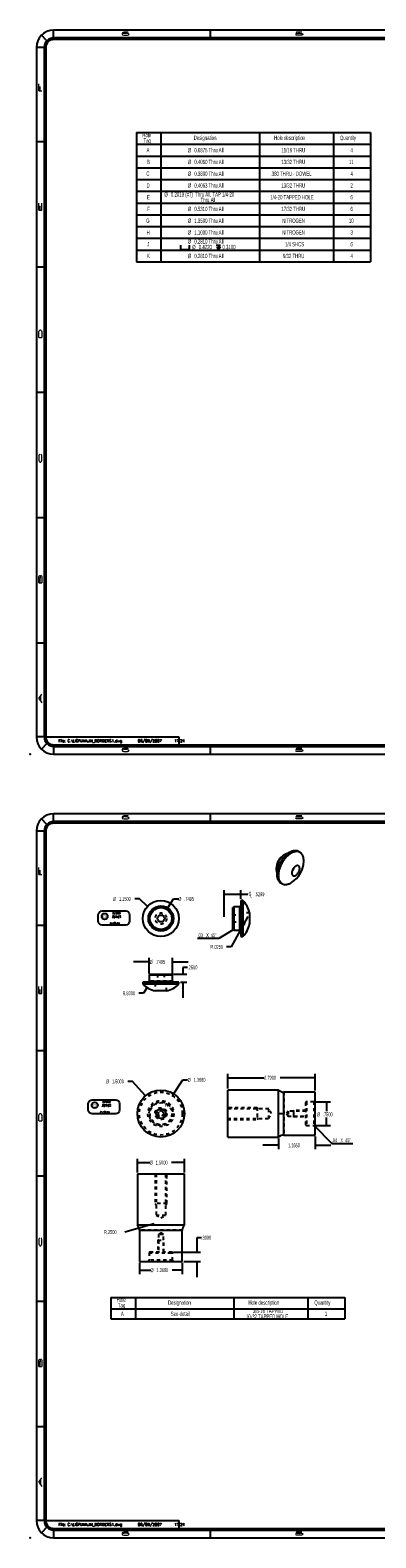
# Model space of a CAD drawing. Header units: inches. Extents: x 220 to 877, y 4 to 174.
# Tile 392 of 656: x 508 to 519, y 38 to 86. Entities that reach past the tile are written whole.
import ezdxf

# ---------------------------------------------------------------- set-up
doc = ezdxf.new("R2010")
doc.units = ezdxf.units.IN
doc.header["$LTSCALE"] = 0.5
doc.header["$MEASUREMENT"] = 0
doc.linetypes.add('HIDDEN', pattern=[0.225, 0.15, -0.075])
for name, color, linetype in [('APP-M-S', 30, 'Continuous'), ('DSS-M-S', 53, 'Continuous'), ('SID-M-D', 42, 'Continuous'), ('SID-M-H', 4, 'HIDDEN'), ('SID-M-M', 233, 'Continuous'), ('SID-M-S', 105, 'Continuous')]:
    doc.layers.add(name, color=color, linetype=linetype)
doc.styles.add('DM_AUTO_PLOT_UPDATE', font='ROMANS.SHX')
doc.styles.add('I', font='ITALIC.SHX')
doc.styles.add('R', font='ROMAND.SHX')
doc.styles.add('SLDTEXTSTYLE0', font='TXT', dxfattribs={"width": 0.595745})
doc.styles.add('SLDTEXTSTYLE1', font='TXT', dxfattribs={"width": 0.744681})

# ---------------------------------------------------------------- blocks, each defined once
blk = doc.blocks.new('SW_NOTE_0')
at = {"layer": 'DSS-M-S', "color": 0, "insert": (0, 0.11), "char_height": 0.08504, "attachment_point": 1, "style": 'SLDTEXTSTYLE0'}
blk.add_mtext('RELEASED UNTIL THE CADD DATA-', dxfattribs=at)
blk = doc.blocks.new('SW_NOTE_0_1')
at = {"layer": 'DSS-M-S', "color": 0, "insert": (0, 0.11), "char_height": 0.08504, "attachment_point": 1, "style": 'SLDTEXTSTYLE0'}
blk.add_mtext('BASE HAS BEEN UPDATED.', dxfattribs=at)
blk = doc.blocks.new('SW_NOTE_0_2')
at = {"layer": 'DSS-M-S', "color": 0, "insert": (0.872, 0.11), "char_height": 0.08504, "attachment_point": 2, "style": 'SLDTEXTSTYLE1'}
blk.add_mtext('DO NOT SCALE DRAWING.', dxfattribs=at)
blk = doc.blocks.new('SW_NOTE_0_3')
at = {"layer": 'DSS-M-S', "color": 0, "insert": (0, 0.11), "char_height": 0.08504, "attachment_point": 1, "style": 'SLDTEXTSTYLE0'}
blk.add_mtext('THIS DRAWING SHALL NOT BE', dxfattribs=at)
blk = doc.blocks.new('SW_NOTE_0_4')
at = {"layer": 'DSS-M-S', "color": 0, "insert": (0, 0.11), "char_height": 0.08504, "attachment_point": 1, "style": 'SLDTEXTSTYLE0'}
blk.add_mtext('IF MANUAL CHANGES ARE MADE.', dxfattribs=at)
blk = doc.blocks.new('SW_NOTE_0_5')
at = {"layer": 'DSS-M-S', "color": 0, "insert": (0, 0.11), "char_height": 0.08504, "attachment_point": 1, "style": 'SLDTEXTSTYLE0'}
blk.add_mtext('NOTICE: THIS IS A CAD DRAWING!', dxfattribs=at)
blk = doc.blocks.new('DMBLK256')
at = {"layer": 'DSS-M-S', "color": 8}
for p, q in [((-0.89, 0.409), (-0.982, 0.501)), ((-0.949, 0.505), (1.022, 0.505)), ((-0.916, 0.409), (-0.82, 0.505)), ((-0.702, 0.409), (-0.798, 0.505)), ((-0.728, 0.409), (-0.633, 0.505)), ((-0.514, 0.409), (-0.61, 0.505)), ((-0.54, 0.409), (-0.445, 0.505)), ((-0.327, 0.409), (-0.422, 0.505)), ((-0.352, 0.409), (-0.257, 0.505)), ((-0.139, 0.409), (-0.234, 0.505)), ((-0.165, 0.409), (-0.069, 0.505)), ((0.049, 0.409), (-0.046, 0.505)), ((0.023, 0.409), (0.119, 0.505)), ((0.237, 0.409), (0.142, 0.505)), ((0.211, 0.409), (0.307, 0.505)), ((0.425, 0.409), (0.329, 0.505)), ((0.399, 0.409), (0.495, 0.505)), ((0.613, 0.409), (0.517, 0.505)), ((0.587, 0.409), (0.683, 0.505)), ((0.801, 0.409), (0.705, 0.505)), ((0.775, 0.409), (0.871, 0.505)), ((0.989, 0.409), (0.893, 0.505)), ((0.963, 0.409), (1.054, 0.501)), ((-1.077, -0.303), (-1.077, 0.377)), ((-1.077, 0.248), (-0.981, 0.344)), ((-0.981, 0.124), (-1.077, 0.22)), ((-1.077, 0.06), (-0.981, 0.156)), ((-0.981, -0.064), (-1.077, 0.032)), ((-0.981, 0.312), (-1.074, 0.405)), ((-0.981, -0.303), (-0.981, 0.377)), ((-0.949, 0.409), (1.022, 0.409)), ((1.054, 0.312), (1.147, 0.405)), ((1.054, 0.377), (1.054, -0.303)), ((1.15, 0.248), (1.054, 0.344)), ((1.054, 0.124), (1.15, 0.22)), ((1.15, 0.06), (1.054, 0.156)), ((1.054, -0.064), (1.15, 0.032)), ((1.15, 0.377), (1.15, -0.303)), ((-1.077, -0.128), (-0.981, -0.032)), ((-0.981, -0.251), (-1.077, -0.156)), ((-1.076, -0.315), (-0.981, -0.22)), ((-1.001, -0.42), (-1.066, -0.355)), ((-0.995, -0.422), (-0.908, -0.335)), ((1.022, -0.335), (-0.949, -0.335)), ((1.022, -0.431), (-0.949, -0.431)), ((-0.802, -0.431), (-0.898, -0.335)), ((-0.816, -0.431), (-0.721, -0.335)), ((-0.614, -0.431), (-0.71, -0.335)), ((-0.628, -0.431), (-0.533, -0.335)), ((-0.426, -0.431), (-0.522, -0.335)), ((-0.44, -0.431), (-0.345, -0.335)), ((-0.239, -0.431), (-0.334, -0.335)), ((-0.252, -0.431), (-0.157, -0.335)), ((-0.051, -0.431), (-0.146, -0.335)), ((-0.065, -0.431), (0.031, -0.335)), ((0.137, -0.431), (0.042, -0.335)), ((0.123, -0.431), (0.219, -0.335)), ((0.325, -0.431), (0.23, -0.335)), ((0.311, -0.431), (0.407, -0.335)), ((0.513, -0.431), (0.417, -0.335)), ((0.499, -0.431), (0.595, -0.335)), ((0.701, -0.431), (0.605, -0.335)), ((0.687, -0.431), (0.783, -0.335)), ((0.889, -0.431), (0.793, -0.335)), ((0.875, -0.431), (0.971, -0.335)), ((1.068, -0.422), (0.981, -0.335)), ((1.15, -0.128), (1.054, -0.032)), ((1.054, -0.251), (1.15, -0.156)), ((1.149, -0.315), (1.054, -0.22)), ((1.074, -0.42), (1.139, -0.355))]:
    blk.add_line(p, q, dxfattribs=at)
for centre, radius, start, end in [((-0.949, 0.377), 0.128, 90, 180), ((1.022, 0.377), 0.128, 0, 90), ((-0.949, 0.377), 0.0319, 90, 180), ((1.022, 0.377), 0.0319, 0, 90), ((-0.949, -0.303), 0.128, 180, 270), ((-0.949, -0.303), 0.0319, 180, 270), ((1.022, -0.303), 0.0319, 270, 0), ((1.022, -0.303), 0.128, 270, 0)]:
    blk.add_arc(centre, radius, start, end, dxfattribs=at)
at = {"layer": 'DSS-M-S', "color": 154}
for name, p in [('SW_NOTE_0_3', (-0.87, -0.029)), ('SW_NOTE_0_5', (-0.87, 0.246)), ('SW_NOTE_0_4', (-0.87, 0.108)), ('SW_NOTE_0', (-0.87, -0.167)), ('SW_NOTE_0_1', (-0.87, -0.305)), ('SW_NOTE_0_2', (-0.852, -0.7))]:
    blk.add_blockref(name, p, dxfattribs=at)
blk = doc.blocks.new('*U9')
at = {"layer": 'SID-M-D'}
for p in [(1.25, 22.55), (-34.75, -0.55)]:
    blk.add_point(p, dxfattribs=at)
at = {"layer": 'SID-M-S'}
for p, q in [((-34.212, 22.212), (-34.389, 22.389)), ((0, 22.55), (-34, 22.55)), ((-34, 22.3), (-34, 22.55)), ((0, 22.3), (-34, 22.3)), ((0, 22.25), (-34, 22.25)), ((-29, 22.55), (-29, 22.3)), ((-23, 22.55), (-23, 22.3)), ((-17, 22.55), (-17, 22.3)), ((-11, 22.55), (-11, 22.3)), ((-5, 22.55), (-5, 22.3)), ((0, 22.3), (0, 22.55)), ((0.212, 22.212), (0.389, 22.389)), ((-34.3, 22), (-34.55, 22)), ((-34.55, 22), (-34.55, 0)), ((-34.3, 22), (-34.3, 0)), ((-34.25, 22), (-34.25, 0)), ((0.25, 0), (0.25, 22)), ((0.3, 0), (0.3, 22)), ((0.3, 22), (0.55, 22)), ((0.55, 0), (0.55, 22)), ((-34.55, 19), (-34.3, 19)), ((0.3, 19), (0.55, 19)), ((-34.55, 15), (-34.3, 15)), ((0.3, 15), (0.55, 15)), ((-34.55, 11), (-34.3, 11)), ((0.3, 11), (0.55, 11)), ((-34.55, 7), (-34.3, 7)), ((0.3, 7), (0.55, 7)), ((-34.55, 3), (-34.3, 3)), ((0.3, 3), (0.55, 3)), ((-34.3, 0), (-34.55, 0)), ((0.3, 0), (0.55, 0)), ((-34.212, -0.212), (-34.389, -0.389)), ((-34.25, 0), (-30, 0)), ((-34, -0.25), (0, -0.25)), ((-34, -0.3), (0, -0.3)), ((-34, -0.3), (-34, -0.55)), ((-30, 0), (-30, -0.25)), ((-29, -0.3), (-29, -0.55)), ((-23, -0.3), (-23, -0.55)), ((-17, -0.3), (-17, -0.55)), ((-11, -0.3), (-11, -0.55)), ((-5, -0.3), (-5, -0.55)), ((0, -0.3), (0, -0.55)), ((0.212, -0.212), (0.389, -0.389)), ((-34, -0.55), (0, -0.55))]:
    blk.add_line(p, q, dxfattribs=at)
for centre, radius, start, end in [((-34, 22), 0.55, 90, 180), ((-34, 22), 0.3, 90, 180), ((-34, 22), 0.25, 90, 180), ((0, 22), 0.55, 360, 90), ((0, 22), 0.3, 360, 90), ((0, 22), 0.25, 0, 90), ((0, 0), 0.3, 270, 0), ((0, 0), 0.25, 270, 0), ((0, 0), 0.55, 270, 0), ((-34, 0), 0.55, 180, 270), ((-34, 0), 0.3, 180, 270), ((-34, 0), 0.25, 180, 270)]:
    blk.add_arc(centre, radius, start, end, dxfattribs=at)
blk.add_blockref('DMBLK256', (-1.022, 21.623), dxfattribs=at)
at = {"layer": 'SID-M-D', "style": 'R', "width": 4}
for s, p in [('6', (-31.882, 22.386)), ('5', (-26.327, 22.386)), ('4', (-20.327, 22.386)), ('3', (-14.327, 22.386)), ('2', (-8.327, 22.386)), ('1', (-2.327, 22.386)), ('6', (-31.882, -0.464)), ('5', (-26.327, -0.464)), ('4', (-20.327, -0.464)), ('3', (-14.327, -0.464)), ('2', (-8.327, -0.464)), ('1', (-2.327, -0.464))]:
    blk.add_text(s, height=0.1, dxfattribs=at).set_placement(p)
for s, p in [('F', (-34.374, 20.547)), ('F', (0.476, 20.547)), ('E', (-34.374, 16.743)), ('E', (0.476, 16.743)), ('D', (-34.374, 12.681)), ('D', (0.476, 12.681)), ('C', (-34.374, 8.715)), ('C', (0.476, 8.715)), ('B', (-34.374, 4.846)), ('B', (0.476, 4.846)), ('A', (-34.374, 1.074)), ('A', (0.476, 1.074))]:
    blk.add_text(s, height=0.1, rotation=90, dxfattribs=at).set_placement(p)
blk = doc.blocks.new('SW_SYMBOL_MOD_CL')
at = {"layer": 'SID-M-D', "color": 0, "char_height": 30.8, "attachment_point": 5, "style": 'SLDTEXTSTYLE0'}
for s, insert in [('C', (16, 24)), ('L', (24, 12))]:
    blk.add_mtext(s, dxfattribs=dict(at, insert=insert))
blk = doc.blocks.new('SW_SYMBOL_HOLE_SPOT')
at = {"layer": 'SID-M-D', "color": 0}
for p, q in [((0, 34), (0, 3)), ((0, 3), (63, 3)), ((63, 3), (63, 34))]:
    blk.add_line(p, q, dxfattribs=at)
blk = doc.blocks.new('SW_SYMBOL_HOLE_DEPTH')
at = {"layer": 'SID-M-D', "color": 0}
for p, q in [((0, 34), (31, 34)), ((4, 22), (16, 3)), ((16, 34), (16, 3)), ((28, 22), (16, 3))]:
    blk.add_line(p, q, dxfattribs=at)

msp = doc.modelspace()

# ---------------------------------------------------------------- linework, layer by layer
at = {"layer": 'SID-M-D', "color": 0}
for p, q in [((511.05334, 82.58523), (511.05334, 82.21023)), ((511.05334, 82.58523), (511.84075, 82.58523)), ((511.84075, 82.58523), (511.84075, 82.21023)), ((511.84075, 82.58523), (514.99035, 82.58523)), ((514.99035, 82.58523), (514.99035, 82.21023)), ((514.99035, 82.58523), (517.35256, 82.58523)), ((517.35256, 82.58523), (517.35256, 82.21023)), ((517.35256, 82.58523), (518.53366, 82.58523)), ((518.53366, 82.58523), (518.53366, 82.21023)), ((511.05334, 82.21023), (511.84075, 82.21023)), ((511.05334, 82.21023), (511.05334, 81.83523)), ((511.05334, 81.83523), (511.05334, 81.46023)), ((511.05334, 81.83523), (511.84075, 81.83523)), ((511.84075, 82.21023), (514.99035, 82.21023)), ((511.84075, 82.21023), (511.84075, 81.83523)), ((511.84075, 81.83523), (511.84075, 81.46023)), ((511.84075, 81.83523), (514.99035, 81.83523)), ((514.99035, 82.21023), (517.35256, 82.21023)), ((514.99035, 82.21023), (514.99035, 81.83523)), ((514.99035, 81.83523), (514.99035, 81.46023)), ((514.99035, 81.83523), (517.35256, 81.83523)), ((517.35256, 82.21023), (518.53366, 82.21023)), ((517.35256, 82.21023), (517.35256, 81.83523)), ((517.35256, 81.83523), (517.35256, 81.46023)), ((517.35256, 81.83523), (518.53366, 81.83523)), ((518.53366, 82.21023), (518.53366, 81.83523)), ((518.53366, 81.83523), (518.53366, 81.46023)), ((511.05334, 81.46023), (511.05334, 81.08523)), ((511.05334, 81.46023), (511.84075, 81.46023)), ((511.84075, 81.46023), (511.84075, 81.08523)), ((511.84075, 81.46023), (514.99035, 81.46023)), ((514.99035, 81.46023), (514.99035, 81.08523)), ((514.99035, 81.46023), (517.35256, 81.46023)), ((517.35256, 81.46023), (517.35256, 81.08523)), ((517.35256, 81.46023), (518.53366, 81.46023)), ((518.53366, 81.46023), (518.53366, 81.08523)), ((511.05334, 81.08523), (511.05334, 80.71023)), ((511.05334, 81.08523), (511.84075, 81.08523)), ((511.84075, 81.08523), (511.84075, 80.71023)), ((511.84075, 81.08523), (514.99035, 81.08523)), ((514.99035, 81.08523), (514.99035, 80.71023)), ((514.99035, 81.08523), (517.35256, 81.08523)), ((517.35256, 81.08523), (517.35256, 80.71023)), ((517.35256, 81.08523), (518.53366, 81.08523)), ((518.53366, 81.08523), (518.53366, 80.71023)), ((511.05334, 80.71023), (511.05334, 80.33523)), ((511.05334, 80.71023), (511.84075, 80.71023)), ((511.05334, 80.33523), (511.05334, 79.96023)), ((511.05334, 80.33523), (511.84075, 80.33523)), ((511.84075, 80.71023), (511.84075, 80.33523)), ((511.84075, 80.71023), (514.99035, 80.71023)), ((511.84075, 80.33523), (511.84075, 79.96023)), ((511.84075, 80.33523), (514.99035, 80.33523)), ((514.99035, 80.71023), (514.99035, 80.33523)), ((514.99035, 80.71023), (517.35256, 80.71023)), ((514.99035, 80.33523), (514.99035, 79.96023)), ((514.99035, 80.33523), (517.35256, 80.33523)), ((517.35256, 80.71023), (517.35256, 80.33523)), ((517.35256, 80.71023), (518.53366, 80.71023)), ((517.35256, 80.33523), (517.35256, 79.96023)), ((517.35256, 80.33523), (518.53366, 80.33523)), ((518.53366, 80.71023), (518.53366, 80.33523)), ((518.53366, 80.33523), (518.53366, 79.96023)), ((511.05334, 79.96023), (511.05334, 79.58523)), ((511.05334, 79.96023), (511.84075, 79.96023)), ((511.84075, 79.96023), (511.84075, 79.58523)), ((511.84075, 79.96023), (514.99035, 79.96023)), ((514.99035, 79.96023), (514.99035, 79.58523)), ((514.99035, 79.96023), (517.35256, 79.96023)), ((517.35256, 79.96023), (517.35256, 79.58523)), ((517.35256, 79.96023), (518.53366, 79.96023)), ((518.53366, 79.96023), (518.53366, 79.58523)), ((511.05334, 79.58523), (511.05334, 79.21023)), ((511.05334, 79.58523), (511.84075, 79.58523)), ((511.84075, 79.58523), (511.84075, 79.21023)), ((511.84075, 79.58523), (514.99035, 79.58523)), ((514.99035, 79.58523), (514.99035, 79.21023)), ((514.99035, 79.58523), (517.35256, 79.58523)), ((517.35256, 79.58523), (517.35256, 79.21023)), ((517.35256, 79.58523), (518.53366, 79.58523)), ((518.53366, 79.58523), (518.53366, 79.21023)), ((511.05334, 79.21023), (511.05334, 78.83523)), ((511.05334, 79.21023), (511.84075, 79.21023)), ((511.84075, 79.21023), (511.84075, 78.83523)), ((511.84075, 79.21023), (514.99035, 79.21023)), ((514.99035, 79.21023), (514.99035, 78.83523)), ((514.99035, 79.21023), (517.35256, 79.21023)), ((517.35256, 79.21023), (517.35256, 78.83523)), ((517.35256, 79.21023), (518.53366, 79.21023)), ((518.53366, 79.21023), (518.53366, 78.83523)), ((511.05334, 78.83523), (511.05334, 78.46023)), ((511.05334, 78.83523), (511.84075, 78.83523)), ((511.05334, 78.46023), (511.84075, 78.46023)), ((511.84075, 78.83523), (511.84075, 78.46023)), ((511.84075, 78.83523), (514.99035, 78.83523)), ((511.84075, 78.46023), (514.99035, 78.46023)), ((514.99035, 78.83523), (514.99035, 78.46023)), ((514.99035, 78.83523), (517.35256, 78.83523)), ((514.99035, 78.46023), (517.35256, 78.46023)), ((517.35256, 78.83523), (517.35256, 78.46023)), ((517.35256, 78.83523), (518.53366, 78.83523)), ((517.35256, 78.46023), (518.53366, 78.46023)), ((518.53366, 78.83523), (518.53366, 78.46023)), ((513.68289, 56.87761), (513.00667, 56.87761)), ((514.15074, 57.14772), (513.68289, 56.87761)), ((516.74098, 50.89175), (517.29549, 50.33724)), ((517.29549, 50.33724), (517.97171, 50.33724)), ((510.23482, 45.41694), (514.17183, 45.41694)), ((510.23482, 45.41694), (510.23482, 44.73686)), ((511.02222, 45.41694), (511.02222, 44.73686)), ((514.17183, 45.41694), (517.71513, 45.41694)), ((514.17183, 45.41694), (514.17183, 44.73686)), ((516.53403, 45.41694), (516.53403, 44.73686)), ((517.71513, 45.41694), (517.71513, 44.73686)), ((510.23482, 45.05823), (514.17183, 45.05823)), ((510.23482, 44.73686), (514.17183, 44.73686)), ((514.17183, 45.05823), (517.71513, 45.05823)), ((514.17183, 44.73686), (517.71513, 44.73686))]:
    msp.add_line(p, q, dxfattribs=at)
at = {"layer": 'SID-M-D'}
for p, q in [((513.85837, 57.55997), (513.85837, 58.40943)), ((513.85837, 58.28443), (514.61883, 58.28443)), ((514.38824, 58.13497), (514.38824, 58.40943)), ((511.15394, 58.13515), (511.00394, 58.13515)), ((511.41369, 57.89782), (511.15394, 58.13515)), ((512.04269, 57.824), (512.24532, 58.13515)), ((512.24532, 58.13515), (512.39532, 58.13515)), ((514.61541, 57.57069), (514.08728, 56.60632)), ((514.08728, 56.60632), (513.93728, 56.60632)), ((511.46344, 56.12629), (510.96344, 56.12629)), ((511.46344, 55.75759), (511.46344, 56.25129)), ((512.21294, 55.75759), (512.21294, 56.25129)), ((512.21294, 56.12629), (512.71294, 56.12629)), ((512.69167, 55.95026), (512.54167, 55.95026)), ((512.54167, 55.95026), (512.54167, 55.73259)), ((512.23794, 55.73259), (512.66667, 55.73259)), ((512.46319, 55.48259), (512.66667, 55.48259)), ((512.54167, 55.48259), (512.54167, 54.98259)), ((511.28025, 55.12606), (511.13025, 55.12606)), ((511.39605, 55.31003), (511.28025, 55.12606)), ((513.97098, 52.08675), (513.97098, 52.55545)), ((513.97098, 52.43045), (515.13494, 52.43045)), ((516.76098, 52.43045), (515.64292, 52.43045)), ((516.76098, 52.02075), (516.76098, 52.55545)), ((510.93234, 52.31256), (510.78234, 52.31256)), ((511.34175, 51.84893), (510.93234, 52.31256)), ((512.21221, 51.85943), (512.54186, 52.36419)), ((512.54186, 52.36419), (512.69186, 52.36419)), ((516.77098, 51.66175), (517.25107, 51.66175)), ((517.12607, 51.66175), (517.12607, 51.36061)), ((517.12607, 50.91175), (517.12607, 51.15961)), ((516.76098, 50.55275), (516.76098, 50.14982)), ((516.77098, 50.91175), (517.25107, 50.91175)), ((515.59598, 50.27482), (515.09598, 50.27482)), ((515.59598, 50.48675), (515.59598, 50.14982)), ((516.76098, 50.27482), (517.26098, 50.27482)), ((511.08819, 49.41072), (511.08819, 49.84843)), ((511.08819, 49.72343), (511.48313, 49.72343)), ((512.58819, 49.72343), (512.17963, 49.72343)), ((512.58819, 49.41072), (512.58819, 49.84843)), ((511.62624, 47.76931), (510.68805, 47.50575)), ((513.13189, 47.32718), (512.98189, 47.32718)), ((512.98189, 47.32718), (512.98189, 46.87072)), ((512.23819, 46.87072), (513.10689, 46.87072)), ((511.15419, 46.52072), (511.15419, 46.16623)), ((511.15419, 46.29123), (511.5057, 46.29123)), ((512.52219, 46.29123), (512.2022, 46.29123)), ((512.52219, 46.52072), (512.52219, 46.16623)), ((512.57219, 46.57072), (513.10689, 46.57072)), ((512.98189, 46.57072), (512.98189, 46.07072))]:
    msp.add_line(p, q, dxfattribs=at)
for points in [[(513.85837, 58.28443), (514.01437, 58.25843), (514.01437, 58.31043)], [(514.38824, 58.28443), (514.23224, 58.31043), (514.23224, 58.25843)], [(511.41369, 57.89782), (511.31606, 58.02224), (511.28099, 57.98385)], [(512.04269, 57.824), (512.14961, 57.94054), (512.10604, 57.96892)], [(514.37525, 57.13215), (514.47298, 57.25649), (514.42737, 57.28146)], [(511.46344, 56.12629), (511.30744, 56.15229), (511.30744, 56.10029)], [(512.21294, 56.12629), (512.36894, 56.10029), (512.36894, 56.15229)], [(512.54167, 55.73259), (512.56767, 55.88859), (512.51567, 55.88859)], [(512.54167, 55.48259), (512.51567, 55.32659), (512.56767, 55.32659)], [(511.39605, 55.31003), (511.29094, 55.19185), (511.33495, 55.16415)], [(513.97098, 52.43045), (514.12698, 52.40445), (514.12698, 52.45645)], [(516.76098, 52.43045), (516.60498, 52.45645), (516.60498, 52.40445)], [(511.34175, 51.84893), (511.25798, 51.98307), (511.219, 51.94865)], [(512.21221, 51.85943), (512.31928, 51.97583), (512.27574, 52.00426)], [(517.12607, 51.66175), (517.10007, 51.50575), (517.15207, 51.50575)], [(517.12607, 50.91175), (517.15207, 51.06775), (517.10007, 51.06775)], [(515.59598, 50.27482), (515.43998, 50.30082), (515.43998, 50.24882)], [(516.76098, 50.27482), (516.91698, 50.24882), (516.91698, 50.30082)], [(511.08819, 49.72343), (511.24419, 49.69743), (511.24419, 49.74943)], [(512.58819, 49.72343), (512.43219, 49.74943), (512.43219, 49.69743)], [(511.14487, 47.63409), (511.30209, 47.65125), (511.28803, 47.70131)], [(512.98189, 46.87072), (513.00789, 47.02672), (512.95589, 47.02672)], [(511.15419, 46.29123), (511.31019, 46.26523), (511.31019, 46.31723)], [(512.52219, 46.29123), (512.36619, 46.31723), (512.36619, 46.26523)], [(512.98189, 46.57072), (512.95589, 46.41472), (513.00789, 46.41472)]]:
    msp.add_solid(points, dxfattribs=at)
at = {"layer": 'SID-M-D', "color": 0}
for points in [[(514.15074, 57.14772), (514.00264, 57.09224), (514.02864, 57.0472)], [(516.74098, 50.89175), (516.83291, 50.76306), (516.86968, 50.79983)]]:
    msp.add_solid(points, dxfattribs=at)
at = {"layer": 'SID-M-H'}
for p, q in [((514.36324, 57.88472), (514.36324, 57.13522)), ((514.43324, 57.62047), (514.13824, 57.62047)), ((514.13824, 57.39947), (514.43324, 57.39947)), ((514.43324, 57.68947), (514.43324, 57.33047)), ((514.66873, 57.68947), (514.43324, 57.68947)), ((514.43324, 57.33047), (514.66873, 57.33047)), ((512.21294, 55.50759), (511.46344, 55.50759)), ((512.01769, 55.43759), (511.65869, 55.43759)), ((511.65869, 55.43759), (511.65869, 55.2021)), ((511.72769, 55.73259), (511.72769, 55.43759)), ((511.94869, 55.43759), (511.94869, 55.73259)), ((512.01769, 55.2021), (512.01769, 55.43759)), ((515.76523, 51.97075), (515.76523, 50.60275)), ((514.91098, 51.47425), (513.97098, 51.47425)), ((514.95786, 51.443), (514.91098, 51.47425)), ((516.46098, 51.63675), (516.46098, 50.93675)), ((516.48598, 51.66175), (516.48598, 50.91175)), ((516.72098, 51.66175), (516.48598, 51.66175)), ((516.76098, 51.70175), (516.72098, 51.66175)), ((516.72098, 51.66175), (516.72098, 50.91175)), ((512.58819, 51.28675), (512.52219, 51.28675)), ((515.28098, 51.443), (513.97098, 51.443)), ((513.97098, 51.1305), (515.28098, 51.1305)), ((513.97098, 51.09925), (514.91098, 51.09925)), ((514.91098, 51.28675), (514.91098, 51.26065)), ((514.91098, 51.09925), (514.95786, 51.1305)), ((515.28098, 51.1305), (515.28098, 51.443)), ((515.37487, 51.28675), (515.28098, 51.443)), ((515.28098, 51.1305), (515.37487, 51.28675)), ((515.90098, 51.36625), (515.85322, 51.28675)), ((515.85322, 51.28675), (515.90098, 51.20725)), ((515.90098, 51.36625), (515.90098, 51.20725)), ((516.46098, 51.36625), (515.90098, 51.36625)), ((515.90098, 51.20725), (516.46098, 51.20725)), ((516.08098, 51.38175), (516.05773, 51.36625)), ((516.05773, 51.20725), (516.08098, 51.19175)), ((516.46098, 51.38175), (516.08098, 51.38175)), ((516.08098, 51.28675), (516.08098, 51.30528)), ((516.08098, 51.19175), (516.46098, 51.19175)), ((516.48598, 50.91175), (516.72098, 50.91175)), ((516.72098, 50.91175), (516.76098, 50.87175)), ((511.65069, 49.36072), (511.65069, 48.42072)), ((511.68194, 49.36072), (511.68194, 48.05072)), ((511.99444, 48.05072), (511.99444, 49.36072)), ((512.02569, 48.42072), (512.02569, 49.36072)), ((511.65069, 48.42072), (511.68194, 48.37384)), ((511.99444, 48.37384), (512.02569, 48.42072)), ((512.02569, 48.42072), (512.02387, 48.42072)), ((511.68194, 48.05072), (511.99444, 48.05072)), ((511.68194, 48.05072), (511.83819, 47.95683)), ((511.83819, 47.95683), (511.99444, 48.05072)), ((512.52219, 47.56647), (511.15419, 47.56647)), ((511.75869, 47.27397), (511.74319, 47.25072)), ((511.74319, 47.25072), (511.74319, 46.87072)), ((511.74319, 47.25072), (511.93319, 47.25072)), ((511.83819, 47.47849), (511.75869, 47.43072)), ((511.91769, 47.43072), (511.75869, 47.43072)), ((511.75869, 47.43072), (511.75869, 46.87072)), ((511.91769, 47.43072), (511.83819, 47.47849)), ((511.91769, 46.87072), (511.91769, 47.43072)), ((511.93319, 47.25072), (511.91769, 47.27397)), ((511.93319, 46.87072), (511.93319, 47.25072)), ((511.46319, 46.84572), (512.21319, 46.84572)), ((511.46319, 46.84572), (511.46319, 46.61072)), ((512.18819, 46.87072), (511.48819, 46.87072)), ((512.21319, 46.61072), (512.21319, 46.84572)), ((511.46319, 46.61072), (511.42319, 46.57072)), ((512.21319, 46.61072), (511.46319, 46.61072)), ((512.25319, 46.57072), (512.21319, 46.61072))]:
    msp.add_line(p, q, dxfattribs=at)
for centre, radius in [((511.83819, 57.50997), 0.1795), ((511.83819, 51.28675), 0.684), ((511.83819, 51.28675), 0.415), ((511.83819, 51.28675), 0.375), ((511.83819, 51.28675), 0.35), ((511.83819, 51.28675), 0.1875), ((511.83819, 51.28675), 0.095), ((511.83819, 51.28675), 0.0795)]:
    msp.add_circle(centre, radius, dxfattribs=at)
for centre, start, end in [((516.48598, 51.63675), 90, 180), ((516.48598, 50.93675), 180, 270), ((511.48819, 46.84572), 90, 180), ((512.18819, 46.84572), 0, 90)]:
    msp.add_arc(centre, 0.025, start, end, dxfattribs=at)
for points, knots in [([(514.91098, 51.47425), (514.91098, 51.47414), (514.91098, 51.4714), (514.91098, 51.46507), (514.91098, 51.45527), (514.91098, 51.44219), (514.91098, 51.42609), (514.91098, 51.40727), (514.91098, 51.38611), (514.91098, 51.36301), (514.91098, 51.33843), (514.91098, 51.31284), (514.91098, 51.28675), (514.91098, 51.29548), (514.91098, 51.28675)], [0, 0, 0, 0, 0.02223879, 0.11112618, 0.20001356, 0.28890094, 0.37778832, 0.46667571, 0.55556309, 0.64445047, 0.73333785, 0.82222524, 0.91111262, 1, 1, 1, 1]), ([(514.91098, 51.26065), (514.91098, 51.23507), (514.91098, 51.21049), (514.91098, 51.18739), (514.91098, 51.16623), (514.91098, 51.14741), (514.91098, 51.13131), (514.91098, 51.11823), (514.91098, 51.10843), (514.91098, 51.1021), (514.91098, 51.09936), (514.91098, 51.09925), (514.91098, 51.09927), (514.91098, 51.09925)], [0, 0, 0, 0, 0.097559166, 0.195118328, 0.292677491, 0.390236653, 0.487795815, 0.585354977, 0.682914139, 0.780473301, 0.878032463, 0.975591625, 1, 1, 1, 1]), ([(516.08097, 51.30528), (516.08098, 51.3231), (516.08098, 51.33953), (516.08098, 51.35392), (516.08098, 51.36574), (516.08098, 51.37452), (516.08098, 51.37992), (516.08098, 51.38175), (516.08098, 51.3814), (516.08098, 51.38175)], [0, 0, 0, 0, 0.14285716, 0.2857143, 0.42857144, 0.57142858, 0.71428572, 0.85714286, 1, 1, 1, 1]), ([(516.08097, 51.19175), (516.08098, 51.19358), (516.08098, 51.19898), (516.08098, 51.20776), (516.08098, 51.21957), (516.08098, 51.23397), (516.08098, 51.25039), (516.08098, 51.26822), (516.08098, 51.28675), (516.08098, 51.28053), (516.08098, 51.28675)], [0, 0, 0, 0, 0.125000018, 0.250000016, 0.375000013, 0.50000001, 0.625000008, 0.750000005, 0.875000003, 1, 1, 1, 1]), ([(512.02386, 48.42072), (512.01843, 48.42072), (512.00948, 48.42072), (511.9972, 48.42072), (511.98182, 48.42072), (511.96365, 48.42072), (511.94304, 48.42072), (511.92039, 48.42072), (511.89613, 48.42072), (511.87075, 48.42072), (511.84474, 48.42072), (511.81859, 48.42072), (511.79283, 48.42072), (511.76795, 48.42072), (511.74444, 48.42072), (511.72275, 48.42072), (511.70332, 48.42072), (511.6865, 48.42072), (511.67264, 48.42072), (511.662, 48.42072), (511.65479, 48.42072), (511.65115, 48.42072), (511.65069, 48.42072), (511.65078, 48.42072), (511.65069, 48.42072)], [0, 0, 0, 0, 0.046508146, 0.093019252, 0.139530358, 0.186041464, 0.232552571, 0.279063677, 0.325574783, 0.37208589, 0.418596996, 0.465108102, 0.511619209, 0.558130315, 0.604641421, 0.651152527, 0.697663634, 0.74417474, 0.790685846, 0.837196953, 0.883708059, 0.930219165, 0.976730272, 1, 1, 1, 1])]:
    msp.add_open_spline(points, degree=3, knots=knots, dxfattribs=at)
at = {"layer": 'SID-M-M'}
for points in [[(509.8384, 57.42537), (509.8384, 57.62537, -0.41421356), (509.9634, 57.75037), (510.7134, 57.75037, -0.41421356), (510.8384, 57.62537), (510.8384, 57.42537, -0.41421356), (510.7134, 57.30037), (509.9634, 57.30037, -0.41421356)], [(509.51992, 51.40237), (509.51992, 51.60237, -0.41421356), (509.64492, 51.72737), (510.39492, 51.72737, -0.41421356), (510.51992, 51.60237), (510.51992, 51.40237, -0.41421356), (510.39492, 51.27737), (509.64492, 51.27737, -0.41421356)]]:
    msp.add_lwpolyline(points, format="xyb", close=True, dxfattribs=at)
for centre in [(510.04167, 57.57813), (509.72319, 51.55512)]:
    msp.add_circle(centre, 0.09531, dxfattribs=at)
at = {"layer": 'SID-M-S'}
for p, q in [((516.00693, 59.64797), (515.98488, 59.63839)), ((516.02879, 59.65606), (516.00693, 59.64797)), ((516.05041, 59.66264), (516.02879, 59.65606)), ((516.07171, 59.66768), (516.05041, 59.66264)), ((516.09264, 59.67117), (516.07171, 59.66768)), ((516.11313, 59.67311), (516.09264, 59.67117)), ((516.13312, 59.67347), (516.11313, 59.67311)), ((516.15152, 59.64429), (516.1308, 59.64158)), ((516.15256, 59.67227), (516.13312, 59.67347)), ((516.17177, 59.64544), (516.15152, 59.64429)), ((516.17138, 59.66951), (516.15256, 59.67227)), ((516.18952, 59.6652), (516.17138, 59.66951)), ((516.19149, 59.64503), (516.17177, 59.64544)), ((516.20694, 59.65934), (516.18952, 59.6652)), ((516.21062, 59.64305), (516.19149, 59.64503)), ((516.22359, 59.65196), (516.20694, 59.65934)), ((516.23355, 59.64659), (516.22359, 59.65196)), ((516.28212, 59.61855), (516.23355, 59.64659)), ((515.53181, 59.17572), (515.52752, 59.15294)), ((515.53728, 59.19879), (515.53181, 59.17572)), ((515.54392, 59.22206), (515.53728, 59.19879)), ((515.55169, 59.24542), (515.54392, 59.22206)), ((515.56056, 59.26875), (515.55169, 59.24542)), ((515.57048, 59.29195), (515.56056, 59.26875)), ((515.58142, 59.31491), (515.57048, 59.29195)), ((515.59331, 59.33752), (515.58142, 59.31491)), ((515.59303, 59.17771), (515.58255, 59.14905)), ((515.60457, 59.20629), (515.59303, 59.17771)), ((515.6061, 59.35968), (515.59331, 59.33752)), ((515.61713, 59.2347), (515.60457, 59.20629)), ((515.61974, 59.38129), (515.6061, 59.35968)), ((515.63067, 59.26285), (515.61713, 59.2347)), ((515.63416, 59.40224), (515.61974, 59.38129)), ((515.64516, 59.29065), (515.63067, 59.26285)), ((515.64929, 59.42243), (515.63416, 59.40224)), ((515.64725, 59.16398), (515.63623, 59.13535)), ((515.66054, 59.31804), (515.64516, 59.29065)), ((515.6593, 59.19248), (515.64725, 59.16398)), ((515.66506, 59.44178), (515.64929, 59.42243)), ((515.67236, 59.22077), (515.6593, 59.19248)), ((515.67677, 59.34492), (515.66054, 59.31804)), ((515.6814, 59.46018), (515.66506, 59.44178)), ((515.68638, 59.24876), (515.67236, 59.22077)), ((515.69381, 59.37121), (515.67677, 59.34492)), ((515.69823, 59.47756), (515.6814, 59.46018)), ((515.70131, 59.27636), (515.68638, 59.24876)), ((515.7116, 59.39684), (515.69381, 59.37121)), ((515.71548, 59.49384), (515.69823, 59.47756)), ((515.71713, 59.3035), (515.70131, 59.27636)), ((515.73009, 59.42172), (515.7116, 59.39684)), ((515.73306, 59.50894), (515.71548, 59.49384)), ((515.73377, 59.3301), (515.71713, 59.3035)), ((515.74922, 59.44579), (515.73009, 59.42172)), ((515.75089, 59.52278), (515.73306, 59.50894)), ((515.75119, 59.35607), (515.73377, 59.3301)), ((515.76894, 59.46898), (515.74922, 59.44579)), ((515.76889, 59.53531), (515.75089, 59.52278)), ((515.76933, 59.38134), (515.75119, 59.35607)), ((515.78697, 59.54646), (515.76889, 59.53531)), ((515.78919, 59.49121), (515.76894, 59.46898)), ((515.78693, 59.54644), (515.76925, 59.53623)), ((515.78815, 59.40582), (515.76933, 59.38134)), ((515.80505, 59.55619), (515.78697, 59.54646)), ((515.80759, 59.42946), (515.78815, 59.40582)), ((515.80991, 59.51242), (515.78919, 59.49121)), ((515.82305, 59.56444), (515.80505, 59.55619)), ((515.82758, 59.45218), (515.80759, 59.42946)), ((515.83104, 59.53254), (515.80991, 59.51242)), ((515.84088, 59.57118), (515.82305, 59.56444)), ((515.84807, 59.4739), (515.82758, 59.45218)), ((515.8525, 59.55151), (515.83104, 59.53254)), ((515.85846, 59.57639), (515.84088, 59.57118)), ((515.869, 59.49457), (515.84807, 59.4739)), ((515.87425, 59.56928), (515.8525, 59.55151)), ((515.87571, 59.58002), (515.85846, 59.57639)), ((515.8903, 59.51413), (515.869, 59.49457)), ((515.89621, 59.5858), (515.87425, 59.56928)), ((515.89091, 59.58194), (515.87571, 59.58002)), ((515.91192, 59.53251), (515.8903, 59.51413)), ((515.91832, 59.60101), (515.89621, 59.5858)), ((515.93378, 59.54966), (515.91192, 59.53251)), ((515.94052, 59.61488), (515.91832, 59.60101)), ((515.95583, 59.56553), (515.93378, 59.54966)), ((515.96272, 59.62735), (515.94052, 59.61488)), ((515.97799, 59.58008), (515.95583, 59.56553)), ((515.98488, 59.63839), (515.96272, 59.62735)), ((516.0002, 59.59325), (515.97799, 59.58008)), ((516.02239, 59.60501), (516.0002, 59.59325)), ((516.0445, 59.61532), (516.02239, 59.60501)), ((516.06646, 59.62416), (516.0445, 59.61532)), ((516.08821, 59.6315), (516.06646, 59.62416)), ((516.10968, 59.63731), (516.08821, 59.6315)), ((516.11964, 59.16358), (516.10756, 59.15311)), ((516.1308, 59.64158), (516.10968, 59.63731)), ((516.13196, 59.1728), (516.11964, 59.16358)), ((516.14441, 59.18069), (516.13196, 59.1728)), ((516.15685, 59.18716), (516.14441, 59.18069)), ((516.16917, 59.19217), (516.15685, 59.18716)), ((516.18125, 59.19565), (516.16917, 59.19217)), ((516.19298, 59.19757), (516.18125, 59.19565)), ((516.20424, 59.19792), (516.19298, 59.19757)), ((516.21492, 59.19669), (516.20424, 59.19792)), ((516.22911, 59.63951), (516.21062, 59.64305)), ((516.22493, 59.1939), (516.21492, 59.19669)), ((516.23416, 59.18957), (516.22493, 59.1939)), ((516.2469, 59.63442), (516.22911, 59.63951)), ((516.24252, 59.18374), (516.23416, 59.18957)), ((516.24994, 59.17647), (516.24252, 59.18374)), ((516.26394, 59.6278), (516.2469, 59.63442)), ((516.25634, 59.16783), (516.24994, 59.17647)), ((516.26167, 59.1579), (516.25634, 59.16783)), ((516.28017, 59.61966), (516.26394, 59.6278)), ((516.29555, 59.61004), (516.28017, 59.61966)), ((516.31004, 59.59895), (516.29555, 59.61004)), ((516.32358, 59.58644), (516.31004, 59.59895)), ((516.33614, 59.57253), (516.32358, 59.58644)), ((516.34768, 59.55728), (516.33614, 59.57253)), ((516.35817, 59.54072), (516.34768, 59.55728)), ((516.36757, 59.52291), (516.35817, 59.54072)), ((516.37586, 59.5039), (516.36757, 59.52291)), ((516.38301, 59.48375), (516.37586, 59.5039)), ((516.389, 59.46251), (516.38301, 59.48375)), ((516.39382, 59.44025), (516.389, 59.46251)), ((516.39744, 59.41704), (516.39382, 59.44025)), ((516.39986, 59.39294), (516.39744, 59.41704)), ((516.40108, 59.36803), (516.39986, 59.39294)), ((516.40087, 59.33543), (516.40108, 59.34238)), ((516.40108, 59.34238), (516.40108, 59.36803)), ((515.5226, 59.10873), (515.52198, 59.08749)), ((515.52198, 59.1079), (515.52198, 59.08749)), ((515.52445, 59.13058), (515.5226, 59.10873)), ((515.52752, 59.15294), (515.52445, 59.13058)), ((515.54085, 58.95312), (515.53963, 58.92681)), ((515.53963, 58.92681), (515.53963, 58.90116)), ((515.53963, 58.90116), (515.54085, 58.87625)), ((515.54327, 58.98002), (515.54085, 58.95312)), ((515.54085, 58.87625), (515.54327, 58.85215)), ((515.54689, 59.00741), (515.54327, 58.98002)), ((515.54327, 58.85215), (515.54689, 58.82894)), ((515.55171, 59.03523), (515.54689, 59.00741)), ((515.54689, 58.82894), (515.55171, 58.80668)), ((515.5577, 59.06339), (515.55171, 59.03523)), ((515.55171, 58.80668), (515.5577, 58.78544)), ((515.56485, 59.0918), (515.5577, 59.06339)), ((515.5577, 58.78544), (515.56485, 58.76529)), ((515.57314, 59.12038), (515.56485, 59.0918)), ((515.56485, 58.76529), (515.57314, 58.74628)), ((515.58255, 59.14905), (515.57314, 59.12038)), ((515.57314, 58.74628), (515.58255, 58.72847)), ((515.58255, 58.72847), (515.59303, 58.71191)), ((515.58866, 58.91185), (515.58806, 58.88586)), ((515.58806, 58.88586), (515.58866, 58.86057)), ((515.59048, 58.93846), (515.58866, 58.91185)), ((515.58866, 58.86057), (515.59048, 58.83605)), ((515.59351, 58.96562), (515.59048, 58.93846)), ((515.59048, 58.83605), (515.59351, 58.81239)), ((515.59303, 58.71191), (515.60457, 58.69666)), ((515.59773, 58.99324), (515.59351, 58.96562)), ((515.59351, 58.81239), (515.59773, 58.78965)), ((515.60313, 59.02123), (515.59773, 58.99324)), ((515.59773, 58.78965), (515.60313, 58.76789)), ((515.60971, 59.04953), (515.60313, 59.02123)), ((515.60313, 58.76789), (515.60971, 58.74718)), ((515.60457, 58.69666), (515.61713, 58.68275)), ((515.61743, 59.07804), (515.60971, 59.04953)), ((515.60971, 58.74718), (515.61743, 58.72759)), ((515.61713, 58.68275), (515.63067, 58.67024)), ((515.62628, 59.10667), (515.61743, 59.07804)), ((515.61743, 58.72759), (515.62628, 58.70918)), ((515.63623, 59.13535), (515.62628, 59.10667)), ((515.62628, 58.70918), (515.63623, 58.69199)), ((515.63623, 58.69199), (515.64725, 58.67608)), ((516.01809, 58.97556), (516.01748, 58.96085)), ((516.01748, 58.96085), (516.01809, 58.94683)), ((516.01992, 58.99085), (516.01809, 58.97556)), ((516.01809, 58.94683), (516.01992, 58.93366)), ((516.02295, 59.00655), (516.01992, 58.99085)), ((516.01992, 58.93366), (516.02295, 58.92145)), ((516.02714, 59.02251), (516.02295, 59.00655)), ((516.02295, 58.92145), (516.02714, 58.91033)), ((516.03247, 59.03859), (516.02714, 59.02251)), ((516.02714, 58.91033), (516.03247, 58.90041)), ((516.03887, 59.05462), (516.03247, 59.03859)), ((516.03247, 58.90041), (516.03887, 58.89177)), ((516.04629, 59.07046), (516.03887, 59.05462)), ((516.03887, 58.89177), (516.04629, 58.8845)), ((516.05466, 59.08595), (516.04629, 59.07046)), ((516.04629, 58.8845), (516.05466, 58.87867)), ((516.06388, 59.10093), (516.05466, 59.08595)), ((516.05466, 58.87867), (516.06388, 58.87434)), ((516.07389, 59.11528), (516.06388, 59.10093)), ((516.06388, 58.87434), (516.07389, 58.87154)), ((516.08457, 59.12884), (516.07389, 59.11528)), ((516.07389, 58.87154), (516.08457, 58.87032)), ((516.09583, 59.14149), (516.08457, 59.12884)), ((516.08457, 58.87032), (516.09583, 58.87067)), ((516.10756, 59.15311), (516.09583, 59.14149)), ((516.09583, 58.87067), (516.10756, 58.87259)), ((516.10756, 58.87259), (516.11964, 58.87607)), ((516.11964, 58.87607), (516.13196, 58.88107)), ((516.13196, 58.88107), (516.14441, 58.88755)), ((516.14441, 58.88755), (516.15685, 58.89544)), ((516.15685, 58.89544), (516.16917, 58.90466)), ((516.16917, 58.90466), (516.18125, 58.91513)), ((516.18125, 58.91513), (516.19298, 58.92675)), ((516.19298, 58.92675), (516.20424, 58.9394)), ((516.20424, 58.9394), (516.21492, 58.95296)), ((516.21492, 58.95296), (516.22493, 58.9673)), ((516.22493, 58.9673), (516.23416, 58.98229)), ((516.23416, 58.98229), (516.24252, 58.99778)), ((516.24252, 58.99778), (516.24994, 59.01361)), ((516.24994, 59.01361), (516.25634, 59.02965)), ((516.25634, 59.02965), (516.26167, 59.04572)), ((516.26587, 59.14678), (516.26167, 59.1579)), ((516.26167, 59.04572), (516.26587, 59.06169)), ((516.26889, 59.13458), (516.26587, 59.14678)), ((516.26587, 59.06169), (516.26889, 59.07739)), ((516.27072, 59.1214), (516.26889, 59.13458)), ((516.26889, 59.07739), (516.27072, 59.09267)), ((516.27133, 59.10739), (516.27072, 59.1214)), ((516.27072, 59.09267), (516.27133, 59.10739)), ((515.63067, 58.67024), (515.64516, 58.65915)), ((515.64516, 58.65915), (515.65859, 58.65064)), ((515.64725, 58.67608), (515.6593, 58.66149)), ((515.65859, 58.65064), (515.70717, 58.6226)), ((515.6593, 58.66149), (515.67236, 58.64828)), ((515.67236, 58.64828), (515.68638, 58.63648)), ((515.68638, 58.63648), (515.70131, 58.62612)), ((515.70131, 58.62612), (515.71713, 58.61723)), ((515.71713, 58.61723), (515.73377, 58.60985)), ((515.73377, 58.60985), (515.75119, 58.60399)), ((515.75119, 58.60399), (515.76933, 58.59968)), ((515.76933, 58.59968), (515.78815, 58.59692)), ((515.78815, 58.59692), (515.80759, 58.59572)), ((515.80759, 58.59572), (515.82758, 58.59609)), ((515.82758, 58.59609), (515.84807, 58.59802)), ((515.84807, 58.59802), (515.869, 58.60151)), ((515.869, 58.60151), (515.8903, 58.60655)), ((515.8903, 58.60655), (515.91192, 58.61313)), ((515.91192, 58.61313), (515.93378, 58.62122)), ((515.93378, 58.62122), (515.95583, 58.6308)), ((515.95583, 58.6308), (515.97799, 58.64184)), ((515.97799, 58.64184), (516.0002, 58.65431)), ((516.0002, 58.65431), (516.01173, 58.66134)), ((514.16324, 57.88472), (514.13824, 57.85972)), ((514.13824, 57.16022), (514.13824, 57.85972)), ((514.36324, 57.88472), (514.16324, 57.88472)), ((514.16324, 57.88472), (514.16324, 57.13522)), ((514.36324, 57.13522), (514.36324, 57.88472)), ((514.45693, 58.08497), (514.38824, 58.08497)), ((514.38824, 58.08497), (514.38824, 56.93497)), ((514.45693, 58.08497), (514.45693, 56.93497)), ((514.66873, 57.68947), (514.66873, 57.33047)), ((514.13824, 57.16022), (514.16324, 57.13522)), ((514.16324, 57.13522), (514.36324, 57.13522)), ((514.38824, 56.93497), (514.45693, 56.93497)), ((511.26319, 55.48259), (511.26319, 55.4139)), ((512.41319, 55.48259), (511.26319, 55.48259)), ((512.41319, 55.4139), (511.26319, 55.4139)), ((511.48844, 55.73259), (511.46344, 55.70759)), ((511.46344, 55.70759), (511.46344, 55.50759)), ((512.21294, 55.70759), (511.46344, 55.70759)), ((511.46344, 55.50759), (512.21294, 55.50759)), ((511.48844, 55.73259), (512.18794, 55.73259)), ((512.21294, 55.70759), (512.18794, 55.73259)), ((512.21294, 55.50759), (512.21294, 55.70759)), ((512.41319, 55.4139), (512.41319, 55.48259)), ((512.01769, 55.2021), (511.65869, 55.2021)), ((515.59598, 52.03675), (513.97098, 52.03675)), ((513.97098, 50.53675), (513.97098, 52.03675)), ((515.59598, 50.53675), (515.59598, 52.03675)), ((516.76098, 51.97075), (515.76523, 51.97075)), ((515.76523, 50.60275), (515.76523, 51.97075)), ((516.76098, 50.60275), (516.76098, 51.97075)), ((515.59598, 51.28675), (515.76523, 51.28675)), ((513.97098, 50.53675), (515.59598, 50.53675)), ((515.76523, 50.60275), (516.76098, 50.60275)), ((511.08819, 49.36072), (511.08819, 47.73572)), ((511.08819, 49.36072), (512.58819, 49.36072)), ((512.58819, 47.73572), (512.58819, 49.36072)), ((511.08819, 47.73572), (512.58819, 47.73572)), ((511.15419, 47.56647), (511.15419, 46.57072)), ((511.15419, 47.56647), (512.52219, 47.56647)), ((512.52219, 46.57072), (512.52219, 47.56647)), ((511.15419, 46.57072), (512.52219, 46.57072))]:
    msp.add_line(p, q, dxfattribs=at)
for centre, radius in [((511.83819, 57.50997), 0.575), ((511.83819, 57.50997), 0.39975), ((511.83819, 57.50997), 0.37475), ((511.83819, 57.50997), 0.34975), ((511.83819, 57.50997), 0.1105), ((511.83819, 51.28675), 0.75), ((511.83819, 51.28675), 0.15625)]:
    msp.add_circle(centre, radius, dxfattribs=at)
for centre, radius, start, end in [((516.05719, 59.08447), 0.53572, 122.512138, 177.493239), ((515.5714, 59.36491), 0.83, 302.040588, 357.964788), ((515.77608, 59.08158), 0.25416, 178.669187, 203.635), ((515.80605, 59.22945), 0.30209, 317.17739, 342.827986), ((514.36324, 57.90972), 0.025, 270, 0), ((513.85837, 57.50997), 0.83, 12.489756, 43.849866), ((513.85837, 57.50997), 0.83, 316.150134, 347.510244), ((514.36324, 57.11022), 0.025, 0, 90), ((511.83819, 56.01246), 0.83, 226.150134, 257.510244), ((511.43844, 55.50759), 0.025, 270, 0), ((511.83819, 56.01246), 0.83, 282.489756, 313.849866), ((512.23794, 55.50759), 0.025, 180, 270), ((515.76523, 52.22075), 0.25, 227.391782, 270), ((515.76523, 50.35275), 0.25, 90, 132.608218), ((510.90419, 47.56647), 0.25, 0, 42.608218), ((512.77219, 47.56647), 0.25, 137.391782, 180)]:
    msp.add_arc(centre, radius, start, end, dxfattribs=at)

# ---------------------------------------------------------------- block references
at = {"layer": 'SID-M-D'}
for p in [(542.41073, 63.30167), (542.41073, 38.30167)]:
    msp.add_blockref('*U9', p, dxfattribs=at)
at = {"layer": 'SID-M-D', "color": 0, "xscale": 0.004470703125, "yscale": 0.004470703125, "zscale": 0.004470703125}
for name, p in [('SW_SYMBOL_HOLE_SPOT', (512.46728, 78.844)), ('SW_SYMBOL_HOLE_DEPTH', (513.60695, 78.844))]:
    msp.add_blockref(name, p, dxfattribs=at)
at = {"layer": 'SID-M-D', "xscale": 0.00405556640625, "yscale": 0.00405556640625, "zscale": 0.00405556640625}
msp.add_blockref('SW_SYMBOL_MOD_CL', (514.61883, 58.20159), dxfattribs=at)

# ---------------------------------------------------------------- texts
at = {"layer": 'APP-M-S', "char_height": 0.04, "width": 0.77334, "attachment_point": 1, "style": 'I'}
for insert in [(510.20966, 57.37938), (509.89118, 51.35637)]:
    msp.add_mtext('{Ø1.150 DIA.}', dxfattribs=dict(at, insert=insert))
at = {"layer": 'SID-M-D', "style": 'SLDTEXTSTYLE0', "width": 0.75}
msp.add_text('A', height=0.125, dxfattribs=at).set_placement((511.96004, 51.49328))
at = {"layer": 'SID-M-D', "color": 0, "attachment_point": 1, "style": 'SLDTEXTSTYLE0'}
for s, insert, char_height in [('Hole', (511.246, 82.57536), 0.137795), ('Tag', (511.28332, 82.39718), 0.137795), ('Designation', (512.88724, 82.48627), 0.1377953), ('Hole description', (515.45281, 82.48627), 0.1377953), ('Quantity', (517.55862, 82.48627), 0.137795), ('A', (511.3791, 82.09161), 0.1378), ('%%c', (512.6974, 82.09161), 0.137795), ('0.6875 Thru All', (512.90521, 82.09161), 0.1377953), ('11/16 THRU', (515.68429, 82.09161), 0.137795), ('4', (517.8922, 82.09161), 0.1378), ('C', (511.37241, 81.34161), 0.1378), ('B', (511.39432, 81.71661), 0.1378), ('%%c', (512.6974, 81.71661), 0.137795), ('%%c', (512.6974, 81.34161), 0.137795), ('0.4060 Thru All', (512.90521, 81.71661), 0.1377953), ('0.3800 Thru All', (512.90521, 81.34161), 0.1377953), ('.380 THRU - DOWEL', (515.34047, 81.34161), 0.1377953), ('13/32 THRU', (515.68429, 81.71661), 0.137795), ('11', (517.84129, 81.71661), 0.137795), ('4', (517.8922, 81.34161), 0.1378), ('D', (511.37872, 80.96661), 0.1378), ('%%c', (512.6974, 80.96661), 0.137795), ('0.4063 Thru All', (512.90521, 80.96661), 0.1377953), ('13/32 THRU', (515.68429, 80.96661), 0.137795), ('2', (517.8922, 80.96661), 0.1378), ('E', (511.39776, 80.59161), 0.1378), ('%%c', (511.94957, 80.6807), 0.137795), ('0.2010 (#7)  Thru All, TAP 1/4-20', (512.15739, 80.6807), 0.1377953), ('Thru All', (513.10675, 80.50252), 0.137795), ('1/4-20 TAPPED HOLE', (515.331, 80.59161), 0.1377953), ('6', (517.8922, 80.59161), 0.1378), ('F', (511.40255, 80.21661), 0.1378), ('%%c', (512.6974, 80.21661), 0.137795), ('%%c', (512.6974, 79.84161), 0.137795), ('0.5310 Thru All', (512.90521, 80.21661), 0.1377953), ('1.3500 Thru All', (512.90521, 79.84161), 0.1377953), ('17/32 THRU', (515.68429, 80.21661), 0.137795), ('6', (517.8922, 80.21661), 0.1378), ('G', (511.36695, 79.84161), 0.1378), ('H', (511.38427, 79.46661), 0.1378), ('%%c', (512.6974, 79.46661), 0.137795), ('1.1000 Thru All', (512.90521, 79.46661), 0.1377953), ('NITROGEN', (515.7107, 79.84161), 0.137795), ('NITROGEN', (515.7107, 79.46661), 0.137795), ('10', (517.84129, 79.84161), 0.137795), ('3', (517.8922, 79.46661), 0.1378), ('J', (511.40274, 79.09161), 0.1378), ('%%c', (512.6974, 79.1807), 0.137795), ('%%c', (512.83916, 79.00252), 0.137795), ('0.2810 Thru All', (512.90521, 79.1807), 0.1377953), ('0.4220', (513.04697, 79.00252), 0.137795), ('0.3100', (513.80383, 79.00252), 0.137795), ('1/4 SHCS', (515.80132, 79.09161), 0.137795), ('6', (517.8922, 79.09161), 0.1378), ('K', (511.39279, 78.71661), 0.1378), ('%%c', (512.6974, 78.71661), 0.137795), ('0.2810 Thru All', (512.90521, 78.71661), 0.1377953), ('9/32 THRU', (515.7352, 78.71661), 0.137795), ('4', (517.8922, 78.71661), 0.1378), ('.03', (513.00667, 57.03874), 0.125), ('X', (513.28445, 57.03874), 0.125), ('45°', (513.4315, 57.03874), 0.125), ('.04', (517.29549, 50.49838), 0.125), ('X', (517.57327, 50.49838), 0.125), ('45°', (517.72032, 50.49838), 0.125), ('Hole', (510.42747, 45.41521), 0.137795), ('Tag', (510.46479, 45.23703), 0.137795), ('Designation', (512.06871, 45.32612), 0.1377953), ('Hole description', (514.63429, 45.32612), 0.1377953), ('Quantity', (516.74009, 45.32612), 0.137795), ('A', (510.56058, 44.96858), 0.1378), ('See detail', (512.15311, 44.96858), 0.137795), ('10-32 TAPPED HOLE', (514.55266, 44.87949), 0.1377953), ('3/8-16 TAPPED', (514.77218, 45.05767), 0.1377953), ('1', (517.07367, 44.96858), 0.1378)]:
    msp.add_mtext(s, dxfattribs=dict(at, insert=insert, char_height=char_height))
at = {"layer": 'SID-M-D', "style": 'SLDTEXTSTYLE0'}
for s, insert, char_height, attachment_point in [('%%c', (510.30743, 58.19611), 0.125, 1), ('%%c', (512.39532, 58.19611), 0.125, 1), ('.5299', (514.83215, 58.3473), 0.125, 1), ('1.1500', (510.49595, 58.19801), 0.125, 1), ('.7495', (512.58383, 58.19801), 0.125, 1), ('{301A}', (510.04164, 57.61704), 0.075, 2), ('R.0250', (513.42044, 56.66823), 0.125, 1), ('%%c', (511.47739, 56.18725), 0.125, 1), ('.7495', (511.66591, 56.18916), 0.125, 1), ('.2500', (512.69167, 56.01217), 0.125, 1), ('R.8300', (510.61341, 55.18797), 0.125, 1), ('%%c', (512.69186, 52.42515), 0.125, 1), ('1.3680', (512.88038, 52.42706), 0.125, 1), ('2.7900', (515.13494, 52.49237), 0.125, 1), ('%%c', (510.08584, 52.37352), 0.125, 1), ('1.5000', (510.27435, 52.37543), 0.125, 1), ('{302A}', (509.72316, 51.59404), 0.075, 2), ('%%c', (516.824, 51.32074), 0.125, 1), ('.7500', (517.01251, 51.32265), 0.125, 1), ('1.1650', (515.89628, 50.33673), 0.125, 1), ('%%c', (511.48313, 49.78439), 0.125, 1), ('1.5000', (511.67164, 49.7863), 0.125, 1), ('R.2500', (510.02121, 47.56767), 0.125, 1), ('.3000', (513.13189, 47.3891), 0.125, 1), ('%%c', (511.5057, 46.35219), 0.125, 1), ('1.3680', (511.69422, 46.3541), 0.125, 1)]:
    msp.add_mtext(s, dxfattribs=dict(at, insert=insert, char_height=char_height, attachment_point=attachment_point))
at = {"layer": 'SID-M-D', "char_height": 0.062, "width": 0.502552, "attachment_point": 1, "style": 'I'}
for insert in [(510.27007, 57.70083), (509.95159, 51.67782)]:
    msp.add_mtext('{71777 SERIES}', dxfattribs=dict(at, insert=insert))
at = {"layer": 'SID-M-S', "style": 'DM_AUTO_PLOT_UPDATE'}
for p in [(508.56075, 63.13546), (508.56075, 38.13546)]:
    msp.add_text('File: C:\\LISPJIM\\JM_BORDERS1.dwg     08/09/2007     17:24', height=0.0876843, dxfattribs=at).set_placement(p)

doc.saveas('drawing.dxf')
